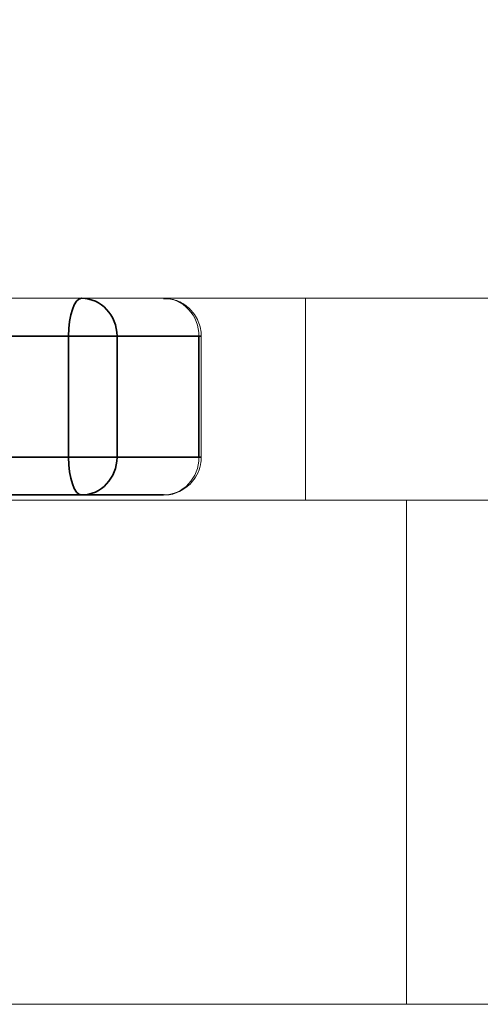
# Model space of a CAD drawing. Header units: millimetres. Extents: x 4 to 1188, y 1 to 840.
# Tile 268 of 299: x 898.035 to 898.296, y 493.328 to 493.886. Entities that reach past the tile are written whole.
import ezdxf

# ---------------------------------------------------------------- set-up
doc = ezdxf.new("R2010")
doc.units = ezdxf.units.MM
doc.layers.add('1', color=7, linetype='Continuous')
doc.styles.add('Arial Unicode MS', font='Arial Unicode MS')
doc.dimstyles.get("Standard").update_dxf_attribs({"dimtxt": 0.18, "dimasz": 0.18, "dimexe": 0.18, "dimexo": 0.0625, "dimgap": 0.09, "dimtad": 0, "dimtih": 1, "dimtoh": 1, "dimdec": 4, "dimzin": 0, "dimdsep": 46, "dimtxsty": 'Standard', "dimcen": 0.09, "dimadec": 0, "dimazin": 0, "dimtfac": 1, "dimtdec": 4, "dimtofl": 0, "dimtmove": 0, "dimatfit": 3, "dimfxl": 0, "dimtolj": 1, "dimtzin": 0, "dimarcsym": 0})

# ---------------------------------------------------------------- blocks, each defined once
blk = doc.blocks.new('_U18')
at = {"layer": '1', "color": 18, "lineweight": 35}
for p, q in [((919.36728, 499.38189), (938.16565, 499.38189)), ((936.16565, 499.38189), (936.16565, 485.8009)), ((891.02824, 485.8009), (938.16565, 485.8009))]:
    blk.add_line(p, q, dxfattribs=at)
at = {"layer": '1', "color": 18, "lineweight": 70}
for points in [[(936.16565, 499.38189), (936.94158, 495.88189), (935.38972, 495.88189)], [(936.16565, 485.8009), (935.38972, 489.3009), (936.94158, 489.30091)]]:
    blk.add_solid(points, dxfattribs=at)
at = {"layer": '1', "color": 18, "linetype": 'Continuous', "lineweight": 13, "insert": (935.71277, 490.54557), "char_height": 3, "attachment_point": 7, "rotation": 90, "line_spacing_factor": 1.047437, "style": 'Arial Unicode MS'}
blk.add_mtext('\\fArial Unicode MS|b0|i0;\\W1.0000;95', dxfattribs=at)

msp = doc.modelspace()

# ---------------------------------------------------------------- hatches: boundary and pattern name
at = {"layer": '1', "linetype": 'Continuous', "lineweight": 35}
h = msp.add_hatch(dxfattribs=at)
h.set_pattern_fill('ANSI31', color=154, scale=1.55, angle=-2.13e-14, style=0)
h.paths.add_polyline_path([(901.44632, 494.79975), (903.36338, 494.79975), (903.36338, 493.94261), (903.78107, 493.94261), (903.78107, 493.72832), (895.81012, 493.72832), (895.81012, 493.46118), (895.09608, 493.46118), (895.09608, 493.72832), (894.90922, 493.72832), (894.90922, 493.94261), (901.44632, 493.94261)], flags=0)
h = msp.add_hatch(dxfattribs=at)
h.set_pattern_fill('ANSI31', color=154, scale=1.55, angle=29.9848, style=0)
h.paths.add_polyline_path([(905.19477, 493.72832), (905.19477, 493.96236), (905.8695, 493.96236), (905.8695, 493.72832)], flags=0)
h.paths.add_polyline_path([(894.90922, 493.72832), (894.90922, 493.96236), (902.87474, 493.96236), (902.87474, 493.72832)], flags=0)
h.paths.add_polyline_path([(903.01448, 493.72832), (903.01448, 493.96236), (904.7935, 493.96236), (904.7935, 493.72832)], flags=0)

# ---------------------------------------------------------------- linework, layer by layer
at = {"layer": '1', "color": 154, "linetype": 'Continuous', "lineweight": 13}
for p, q in [((902.87474, 493.72832), (894.90922, 493.72832)), ((903.78107, 493.72832), (895.81012, 493.72832)), ((898.1967, 493.61403), (898.1967, 493.72832)), ((898.13759, 493.63832), (898.13759, 493.70689)), ((898.25378, 493.61403), (897.40444, 493.61403)), ((898.11616, 493.61689), (898.02333, 493.61689)), ((898.25378, 493.61403), (899.16594, 493.61403)), ((898.25378, 493.32832), (898.25378, 493.61403)), ((898.25378, 493.32832), (897.40444, 493.32832)), ((899.16594, 493.32832), (898.25378, 493.32832))]:
    msp.add_line(p, q, dxfattribs=at)
at = {"layer": '1', "color": 154, "linetype": 'Continuous', "lineweight": 35}
for p, q in [((897.83421, 493.70689), (898.06242, 493.70689)), ((898.06242, 493.70689), (898.08988, 493.70689)), ((898.06242, 493.70689), (898.06242, 493.63832)), ((898.08988, 493.70689), (898.1363, 493.70689)), ((898.08988, 493.63832), (898.08988, 493.70689)), ((898.13759, 493.70689), (898.1363, 493.70689)), ((898.1363, 493.70689), (898.1363, 493.63832)), ((898.06242, 493.63832), (897.83421, 493.63832)), ((898.06242, 493.63832), (898.08988, 493.63832)), ((898.1363, 493.63832), (898.08988, 493.63832)), ((898.13759, 493.63832), (898.1363, 493.63832)), ((897.84154, 493.61689), (898.06975, 493.61689)), ((898.06975, 493.61689), (898.11616, 493.61689))]:
    msp.add_line(p, q, dxfattribs=at)
for centre, major_axis, ratio, start_param, end_param in [((898.06975, 493.70689), (0, -0.02143), 0.34202, 3.141593, 4.712389), ((898.06975, 493.70689), (0, 0.02143), 0.939693, 4.712389, 6.283185), ((898.06975, 493.63832), (0, -0.02143), 0.34202, 4.712389, 6.283185), ((898.06975, 493.63832), (0, 0.02143), 0.939693, 3.141593, 4.712389)]:
    msp.add_ellipse(centre, major_axis=major_axis, ratio=ratio, start_param=start_param, end_param=end_param, dxfattribs=at)
at = {"layer": '1', "color": 154, "linetype": 'Continuous', "lineweight": 13}
for centre, start_param, end_param in [((898.11616, 493.70689), 1.570796, 3.141593), ((898.11616, 493.63832), 0, 1.570796)]:
    msp.add_ellipse(centre, major_axis=(0, -0.02143), ratio=0.939693, start_param=start_param, end_param=end_param, dxfattribs=at)
for points, knots in [([(898.13759, 493.70689), (898.13756, 493.70986), (898.13671, 493.71407), (898.13345, 493.72001), (898.12888, 493.72465), (898.12254, 493.72782), (898.11813, 493.72815), (898.11616, 493.72802)], [0, 0, 0, 0, 0.253368, 0.387166, 0.60048, 0.829589, 1, 1, 1, 1]), ([(898.11658, 493.61716), (898.11719, 493.61707), (898.12048, 493.61677), (898.12649, 493.61907), (898.13243, 493.62373), (898.13603, 493.62957), (898.13739, 493.63439), (898.13759, 493.63734), (898.13759, 493.63832)], [0, 0, 0, 0, 0.055184, 0.300131, 0.552337, 0.731643, 0.911838, 1, 1, 1, 1])]:
    msp.add_open_spline(points, degree=3, knots=knots, dxfattribs=at)

# ---------------------------------------------------------------- dimensions: what is measured, and where the dimension line sits
at = {"layer": '1', "color": 18, "linetype": 'Continuous', "lineweight": 13}
dim = msp.add_linear_dim(base=(936.16565, 499.38189), p1=(879.65399, 485.8009), p2=(911.22443, 499.38189), angle=270, dimstyle='Standard', override={"dimtxt": 3, "dimasz": 3.5, "dimexe": 2, "dimexo": 1, "dimgap": 1.5, "dimtad": 1, "dimtih": 0, "dimtoh": 0, "dimdec": 0, "dimlfac": 7, "dimzin": 8, "dimdsep": 44, "dimlunit": 2, "dimtxsty": 'Arial Unicode MS', "dimsah": 1, "dimse1": 0, "dimse2": 0, "dimsd1": 0, "dimsd2": 0, "dimclrd": 18, "dimclre": 18, "dimclrt": 18, "dimtol": 0, "dimtm": -0.1, "dimtfac": 0.666667, "dimtdec": 2, "dimtofl": 1, "dimtmove": 0, "dimtzin": 8, "dimlwd": 35, "dimlwe": 35}, dxfattribs=at)
dim.commit()
dim.dimension.update_dxf_attribs({"geometry": '_U18', "text_midpoint": (936.16565, 492.5914), "dimtype": 160})

doc.saveas('drawing.dxf')
